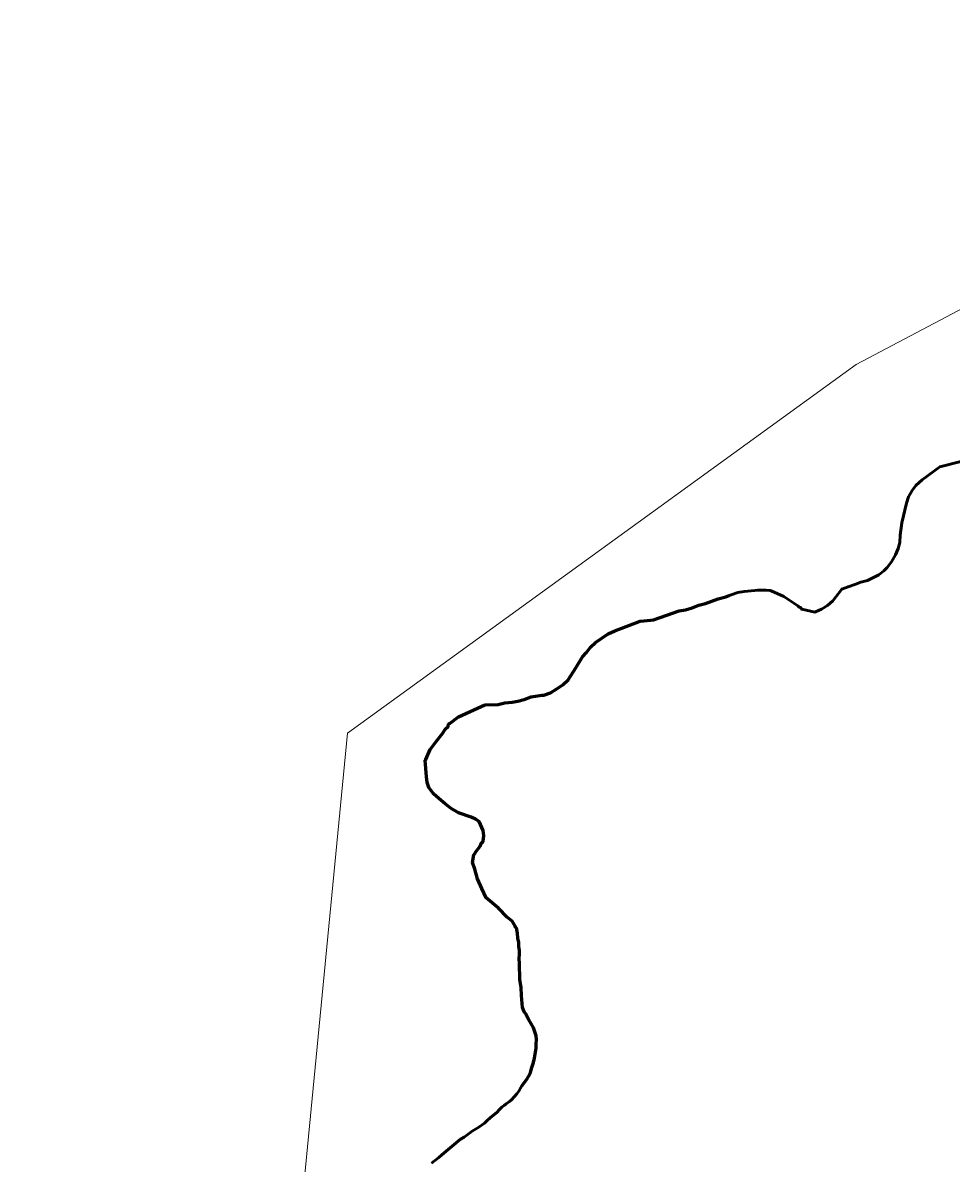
# Model space of a CAD drawing. Extents: x -1643653 to 4543381, y 1624270 to 13878484.
# Drawn here: x 804220 to 804956, y 9022670 to 9023576 of the extents above; entities that cross this region are included whole.
import ezdxf

# ---------------------------------------------------------------- set-up
doc = ezdxf.new("R2010")
doc.units = 0
doc.header["$LTSCALE"] = 200
doc.linetypes.add('LONG_DASH_SHORT_DASH', pattern=[9.9, 6, -1.2, 1.5, -1.2])
doc.layers.add('60', color=7, linetype='Continuous', lineweight=13)

msp = doc.modelspace()

# ---------------------------------------------------------------- linework, layer by layer
at = {"layer": '60'}
for points in [[(807126, 9013554.3), (805831.2, 9014683.5), (804956.4, 9014561), (803779.5, 9015538.2), (802903.5, 9015653.1), (801522.3, 9016894.9), (800901.2, 9016842.4), (800376.3, 9017157.5), (799886.4, 9016711.1), (799746.4, 9016868.7), (799540.1, 9016834.7), (799794.2, 9017234.1), (799926.4, 9018248.5), (800734.8, 9018666.7), (801270.7, 9019718.2), (802746.2, 9020198.7), (804393.9, 9022148.4), (804477.4, 9023011.8), (804881.1, 9023304.3), (805354.3, 9023555), (806014.4, 9022695.6), (806410.3, 9021665.8)], [(804963.9, 9023227.4), (804947.4, 9023223.2), (804933.3, 9023212.8), (804928.4, 9023208.4), (804925.3, 9023204.3), (804922.4, 9023199.4), (804920.9, 9023194.3), (804917.1, 9023178.8), (804915.8, 9023168.8), (804915.7, 9023163.1), (804914.2, 9023158.3), (804912.3, 9023153.3), (804909.1, 9023147.6), (804905.5, 9023143.3), (804902.9, 9023140.6), (804898.9, 9023137.3), (804890.1, 9023133), (804884.8, 9023131.6), (804879.8, 9023129.7), (804874.6, 9023128), (804869.6, 9023126.1), (804862.4, 9023116.7), (804858.3, 9023113), (804853.5, 9023110.1), (804848.8, 9023108), (804848.2, 9023107.9), (804837.8, 9023110.2), (804837.4, 9023110.5), (804837, 9023111.5), (804835.8, 9023111.7), (804834.8, 9023112.7), (804823.6, 9023120.1), (804813.6, 9023124.6), (804812.5, 9023125), (804809.4, 9023125.3), (804802.7, 9023125.2), (804800.7, 9023125), (804792.2, 9023124.3), (804787.1, 9023123.3), (804781.9, 9023121.4), (804777.6, 9023120), (804771.5, 9023118.4), (804761.4, 9023114.7), (804756.2, 9023113.2), (804751, 9023111.3), (804745.5, 9023109.6), (804740.6, 9023108.7), (804730.7, 9023105.5), (804720.1, 9023101.6), (804718, 9023101.3), (804709.7, 9023100.6), (804689.5, 9023093), (804684.3, 9023090.7), (804674.1, 9023083.8), (804670.2, 9023079.9), (804667, 9023075.8), (804663.8, 9023072.2), (804658.6, 9023063.5), (804652.5, 9023054.1), (804648.3, 9023050), (804643.6, 9023046.8), (804638.6, 9023043.7), (804633.3, 9023042), (804631.5, 9023041.9), (804623.1, 9023040.7), (804617.7, 9023038.4), (804612.7, 9023037.2), (804608.1, 9023036.3), (804602.4, 9023035.8), (804597, 9023034.6), (804586.3, 9023034.1)], [(804963.9, 9023227.4), (804947.4, 9023223.2), (804933.3, 9023212.8), (804928.4, 9023208.4), (804925.3, 9023204.3), (804922.4, 9023199.4), (804920.9, 9023194.3), (804917.1, 9023178.8), (804915.8, 9023168.8), (804915.7, 9023163.1), (804914.2, 9023158.3), (804912.3, 9023153.3), (804909.1, 9023147.6), (804905.5, 9023143.3), (804902.9, 9023140.6), (804898.9, 9023137.3), (804890.1, 9023133), (804884.8, 9023131.6), (804879.8, 9023129.7), (804874.6, 9023128), (804869.6, 9023126.1), (804862.4, 9023116.7), (804858.3, 9023113), (804853.5, 9023110.1), (804848.8, 9023108), (804848.2, 9023107.9), (804837.8, 9023110.2), (804837.4, 9023110.5), (804837, 9023111.5), (804835.8, 9023111.7), (804834.8, 9023112.7), (804823.6, 9023120.1), (804813.6, 9023124.6), (804812.5, 9023125), (804809.4, 9023125.3), (804802.7, 9023125.2), (804800.7, 9023125), (804792.2, 9023124.3), (804787.1, 9023123.3), (804781.9, 9023121.4), (804777.6, 9023120), (804771.5, 9023118.4), (804761.4, 9023114.7), (804756.2, 9023113.2), (804751, 9023111.3), (804745.5, 9023109.6), (804740.6, 9023108.7), (804730.7, 9023105.5), (804720.1, 9023101.6), (804718, 9023101.3), (804709.7, 9023100.6), (804689.5, 9023093), (804684.3, 9023090.7), (804674.1, 9023083.8), (804670.2, 9023079.9), (804667, 9023075.8), (804663.8, 9023072.2), (804658.6, 9023063.5), (804652.5, 9023054.1), (804648.3, 9023050), (804643.6, 9023046.8), (804638.6, 9023043.7), (804633.3, 9023042), (804631.5, 9023041.9), (804623.1, 9023040.7), (804617.7, 9023038.4), (804612.7, 9023037.2), (804608.1, 9023036.3), (804602.4, 9023035.8), (804597, 9023034.6), (804586.3, 9023034.1)], [(804586.3, 9023034.1), (804565.4, 9023024.6), (804558.9, 9023019.7), (804557.7, 9023019.1), (804557.2, 9023017), (804555.3, 9023015.3), (804552.7, 9023011.5), (804547.8, 9023005.2), (804545.4, 9023001.9), (804543, 9022998.8), (804539.6, 9022990.9), (804539.1, 9022990.3), (804540, 9022977.1), (804540.7, 9022972.5), (804542.1, 9022968.5), (804545.8, 9022963.6), (804549.8, 9022960), (804554.9, 9022955.6), (804559.8, 9022952), (804565.5, 9022948.6), (804575.6, 9022945), (804579, 9022943.6), (804581.8, 9022941.6), (804585, 9022934.6), (804585.6, 9022930.3), (804585.1, 9022926.3), (804584.8, 9022925.6), (804583.4, 9022924.2), (804582.6, 9022922.1), (804579, 9022917.3), (804578.5, 9022916.1), (804577.7, 9022915.2), (804576.7, 9022909.2), (804578.4, 9022903.7)], [(804586.3, 9023034.1), (804565.4, 9023024.6), (804558.9, 9023019.7), (804557.7, 9023019.1), (804557.2, 9023017), (804555.3, 9023015.3), (804552.7, 9023011.5), (804547.8, 9023005.2), (804545.4, 9023001.9), (804543, 9022998.8), (804539.6, 9022990.9), (804539.1, 9022990.3), (804540, 9022977.1), (804540.7, 9022972.5), (804542.1, 9022968.5), (804545.8, 9022963.6), (804549.8, 9022960), (804554.9, 9022955.6), (804559.8, 9022952), (804565.5, 9022948.6), (804575.6, 9022945), (804579, 9022943.6), (804581.8, 9022941.6), (804585, 9022934.6), (804585.6, 9022930.3), (804585.1, 9022926.3), (804584.8, 9022925.6), (804583.4, 9022924.2), (804582.6, 9022922.1), (804579, 9022917.3), (804578.5, 9022916.1), (804577.7, 9022915.2), (804576.7, 9022909.2), (804578.4, 9022903.7)], [(804578.4, 9022903.7), (804580.7, 9022896.2), (804584.1, 9022888.5)], [(804578.4, 9022903.7), (804580.7, 9022896.2), (804584.1, 9022888.5)], [(804584.1, 9022888.5), (804587.5, 9022880.9), (804597.2, 9022872.7), (804604.1, 9022865.7), (804608, 9022862.5), (804610.6, 9022858.6), (804610.8, 9022857.4), (804611.4, 9022857.1), (804612.3, 9022853.1), (804612.7, 9022849), (804613.3, 9022845.7), (804613.3, 9022842.5), (804614, 9022839.2), (804614, 9022836.1), (804613.7, 9022832.9), (804614, 9022828.8), (804614.1, 9022816.3), (804615.3, 9022809.8), (804615.4, 9022803.5), (804616.4, 9022794), (804617.7, 9022790.6), (804618.7, 9022789.2), (804621.2, 9022784.2), (804625.1, 9022777.8), (804627, 9022771.5), (804627.4, 9022768.5), (804627.1, 9022764.9), (804627.1, 9022761.6), (804625.8, 9022753.7), (804624.9, 9022750.3), (804623.6, 9022746.4), (804622.7, 9022742.5), (804621.1, 9022739.1), (804620.1, 9022737.3), (804615.8, 9022731.7), (804614.7, 9022730), (804613.4, 9022727.5), (804611.9, 9022725.4), (804607.5, 9022720.6), (804606, 9022719.3), (804603.4, 9022717.6), (804601.7, 9022716.1), (804600.1, 9022715.1), (804597.7, 9022712.7), (804596.3, 9022711), (804590.6, 9022706.4), (804588.3, 9022704.2), (804586.1, 9022702.3), (804581.6, 9022699.1), (804576.3, 9022695.8), (804569.9, 9022691.2), (804567.2, 9022689.6), (804552.3, 9022677.1), (804549.9, 9022674.9), (804544.2, 9022670.3)], [(804584.1, 9022888.5), (804587.5, 9022880.9), (804597.2, 9022872.7), (804604.1, 9022865.7), (804608, 9022862.5), (804610.6, 9022858.6), (804610.8, 9022857.4), (804611.4, 9022857.1), (804612.3, 9022853.1), (804612.7, 9022849), (804613.3, 9022845.7), (804613.3, 9022842.5), (804614, 9022839.2), (804614, 9022836.1), (804613.7, 9022832.9), (804614, 9022828.8), (804614.1, 9022816.3), (804615.3, 9022809.8), (804615.4, 9022803.5), (804616.4, 9022794), (804617.7, 9022790.6), (804618.7, 9022789.2), (804621.2, 9022784.2), (804625.1, 9022777.8), (804627, 9022771.5), (804627.4, 9022768.5), (804627.1, 9022764.9), (804627.1, 9022761.6), (804625.8, 9022753.7), (804624.9, 9022750.3), (804623.6, 9022746.4), (804622.7, 9022742.5), (804621.1, 9022739.1), (804620.1, 9022737.3), (804615.8, 9022731.7), (804614.7, 9022730), (804613.4, 9022727.5), (804611.9, 9022725.4), (804607.5, 9022720.6), (804606, 9022719.3), (804603.4, 9022717.6), (804601.7, 9022716.1), (804600.1, 9022715.1), (804597.7, 9022712.7), (804596.3, 9022711), (804590.6, 9022706.4), (804588.3, 9022704.2), (804586.1, 9022702.3), (804581.6, 9022699.1), (804576.3, 9022695.8), (804569.9, 9022691.2), (804567.2, 9022689.6), (804552.3, 9022677.1), (804549.9, 9022674.9), (804544.2, 9022670.3)]]:
    msp.add_lwpolyline(points, dxfattribs=at)
at = {"layer": '60', "lineweight": 53}
for points in [[(804586.3, 9023034.1), (804597, 9023034.6), (804602.4, 9023035.8), (804608.1, 9023036.3), (804612.7, 9023037.2), (804617.7, 9023038.4), (804623.1, 9023040.7), (804631.5, 9023041.9), (804633.3, 9023042), (804638.6, 9023043.7), (804643.6, 9023046.8), (804648.3, 9023050), (804652.5, 9023054.1), (804658.6, 9023063.5), (804663.8, 9023072.2), (804667, 9023075.8), (804670.2, 9023079.9), (804674.1, 9023083.8), (804684.3, 9023090.7), (804689.5, 9023093), (804709.7, 9023100.6), (804718, 9023101.3), (804720.1, 9023101.6), (804730.7, 9023105.5), (804740.6, 9023108.7), (804745.5, 9023109.6), (804751, 9023111.3), (804756.2, 9023113.2), (804761.4, 9023114.7), (804771.5, 9023118.4), (804777.6, 9023120), (804781.9, 9023121.4), (804787.1, 9023123.3), (804792.2, 9023124.3), (804800.7, 9023125), (804802.7, 9023125.2), (804809.4, 9023125.3), (804812.5, 9023125), (804813.6, 9023124.6), (804823.6, 9023120.1), (804834.8, 9023112.7), (804835.8, 9023111.7), (804837, 9023111.5), (804837.4, 9023110.5), (804837.8, 9023110.2), (804848.2, 9023107.9), (804848.8, 9023108), (804853.5, 9023110.1), (804858.3, 9023113), (804862.4, 9023116.7), (804869.6, 9023126.1), (804874.6, 9023128), (804879.8, 9023129.7), (804884.8, 9023131.6), (804890.1, 9023133), (804898.9, 9023137.3), (804902.9, 9023140.6), (804905.5, 9023143.3), (804909.1, 9023147.6), (804912.3, 9023153.3), (804914.2, 9023158.3), (804915.7, 9023163.1), (804915.8, 9023168.8), (804917.1, 9023178.8), (804920.9, 9023194.3), (804922.4, 9023199.4), (804925.3, 9023204.3), (804928.4, 9023208.4), (804933.3, 9023212.8), (804947.4, 9023223.2), (804963.9, 9023227.4)], [(804578.4, 9022903.7), (804576.7, 9022909.2), (804577.7, 9022915.2), (804578.5, 9022916.1), (804579, 9022917.3), (804582.6, 9022922.1), (804583.4, 9022924.2), (804584.8, 9022925.6), (804585.1, 9022926.3), (804585.6, 9022930.3), (804585, 9022934.6), (804581.8, 9022941.6), (804579, 9022943.6), (804575.6, 9022945), (804565.5, 9022948.6), (804559.8, 9022952), (804554.9, 9022955.6), (804549.8, 9022960), (804545.8, 9022963.6), (804542.1, 9022968.5), (804540.7, 9022972.5), (804540, 9022977.1), (804539.1, 9022990.3), (804539.6, 9022990.9), (804543, 9022998.8), (804545.4, 9023001.9), (804547.8, 9023005.2), (804552.7, 9023011.5), (804555.3, 9023015.3), (804557.2, 9023017), (804557.7, 9023019.1), (804558.9, 9023019.7), (804565.4, 9023024.6), (804586.3, 9023034.1)], [(804584.1, 9022888.5), (804580.7, 9022896.2), (804578.4, 9022903.7)], [(804544.2, 9022670.3), (804549.9, 9022674.9), (804552.3, 9022677.1), (804567.2, 9022689.6), (804569.9, 9022691.2), (804576.3, 9022695.8), (804581.6, 9022699.1), (804586.1, 9022702.3), (804588.3, 9022704.2), (804590.6, 9022706.4), (804596.3, 9022711), (804597.7, 9022712.7), (804600.1, 9022715.1), (804601.7, 9022716.1), (804603.4, 9022717.6), (804606, 9022719.3), (804607.5, 9022720.6), (804611.9, 9022725.4), (804613.4, 9022727.5), (804614.7, 9022730), (804615.8, 9022731.7), (804620.1, 9022737.3), (804621.1, 9022739.1), (804622.7, 9022742.5), (804623.6, 9022746.4), (804624.9, 9022750.3), (804625.8, 9022753.7), (804627.1, 9022761.6), (804627.1, 9022764.9), (804627.4, 9022768.5), (804627, 9022771.5), (804625.1, 9022777.8), (804621.2, 9022784.2), (804618.7, 9022789.2), (804617.7, 9022790.6), (804616.4, 9022794), (804615.4, 9022803.5), (804615.3, 9022809.8), (804614.1, 9022816.3), (804614, 9022828.8), (804613.7, 9022832.9), (804614, 9022836.1), (804614, 9022839.2), (804613.3, 9022842.5), (804613.3, 9022845.7), (804612.7, 9022849), (804612.3, 9022853.1), (804611.4, 9022857.1), (804610.8, 9022857.4), (804610.6, 9022858.6), (804608, 9022862.5), (804604.1, 9022865.7), (804597.2, 9022872.7), (804587.5, 9022880.9), (804584.1, 9022888.5)]]:
    msp.add_lwpolyline(points, dxfattribs=at)
at = {"layer": '60', "linetype": 'LONG_DASH_SHORT_DASH', "lineweight": 60}
for points in [[(804586.3, 9023034.1), (804597, 9023034.6), (804602.4, 9023035.8), (804608.1, 9023036.3), (804612.7, 9023037.2), (804617.7, 9023038.4), (804623.1, 9023040.7), (804631.5, 9023041.9), (804633.3, 9023042), (804638.6, 9023043.7), (804643.6, 9023046.8), (804648.3, 9023050), (804652.5, 9023054.1), (804658.6, 9023063.5), (804663.8, 9023072.2), (804667, 9023075.8), (804670.2, 9023079.9), (804674.1, 9023083.8), (804684.3, 9023090.7), (804689.5, 9023093), (804709.7, 9023100.6), (804718, 9023101.3), (804720.1, 9023101.6), (804730.7, 9023105.5), (804740.6, 9023108.7), (804745.5, 9023109.6), (804751, 9023111.3), (804756.2, 9023113.2), (804761.4, 9023114.7), (804771.5, 9023118.4), (804777.6, 9023120), (804780.3, 9023120.9)], [(804578.4, 9022903.7), (804576.7, 9022909.2), (804577.7, 9022915.2), (804578.5, 9022916.1), (804579, 9022917.3), (804582.6, 9022922.1), (804583.4, 9022924.2), (804584.8, 9022925.6), (804585.1, 9022926.3), (804585.6, 9022930.3), (804585, 9022934.6), (804581.8, 9022941.6), (804579, 9022943.6), (804575.6, 9022945), (804565.5, 9022948.6), (804559.8, 9022952), (804554.9, 9022955.6), (804549.8, 9022960), (804545.8, 9022963.6), (804542.1, 9022968.5), (804540.7, 9022972.5), (804540, 9022977.1), (804539.1, 9022990.3), (804539.6, 9022990.9), (804543, 9022998.8), (804545.4, 9023001.9), (804547.8, 9023005.2), (804552.7, 9023011.5), (804555.3, 9023015.3), (804557.2, 9023017), (804557.7, 9023019.1), (804558.9, 9023019.7), (804565.4, 9023024.6), (804586.3, 9023034.1)], [(804584.1, 9022888.5), (804580.7, 9022896.2), (804578.4, 9022903.7)], [(804615.8, 9022731.7), (804620.1, 9022737.3), (804621.1, 9022739.1), (804622.7, 9022742.5), (804623.6, 9022746.4), (804624.9, 9022750.3), (804625.8, 9022753.7), (804627.1, 9022761.6), (804627.1, 9022764.9), (804627.4, 9022768.5), (804627, 9022771.5), (804625.1, 9022777.8), (804621.2, 9022784.2), (804618.7, 9022789.2), (804617.7, 9022790.6), (804616.4, 9022794), (804615.4, 9022803.5), (804615.3, 9022809.8), (804614.1, 9022816.3), (804614, 9022828.8), (804613.7, 9022832.9), (804614, 9022836.1), (804614, 9022839.2), (804613.3, 9022842.5), (804613.3, 9022845.7), (804612.7, 9022849), (804612.3, 9022853.1), (804611.4, 9022857.1), (804610.8, 9022857.4), (804610.6, 9022858.6), (804608, 9022862.5), (804604.1, 9022865.7), (804597.2, 9022872.7), (804587.5, 9022880.9), (804584.1, 9022888.5)]]:
    msp.add_lwpolyline(points, dxfattribs=at)
at = {"layer": '60', "lineweight": 25}
msp.add_spline([(814781, 9009175.5), (814787.2, 9009173.4), (814796.9, 9009173.4), (814799.4, 9009172.4), (814805.1, 9009174.5), (814805.6, 9009176.5), (814811.7, 9009179.5), (814811.7, 9009179.5), (814801.5, 9009181), (814790.7, 9009181.5), (814784.1, 9009183.1), (814777.4, 9009185.1), (814778.4, 9009175.5)], degree=3, dxfattribs=at)

doc.saveas('drawing.dxf')
